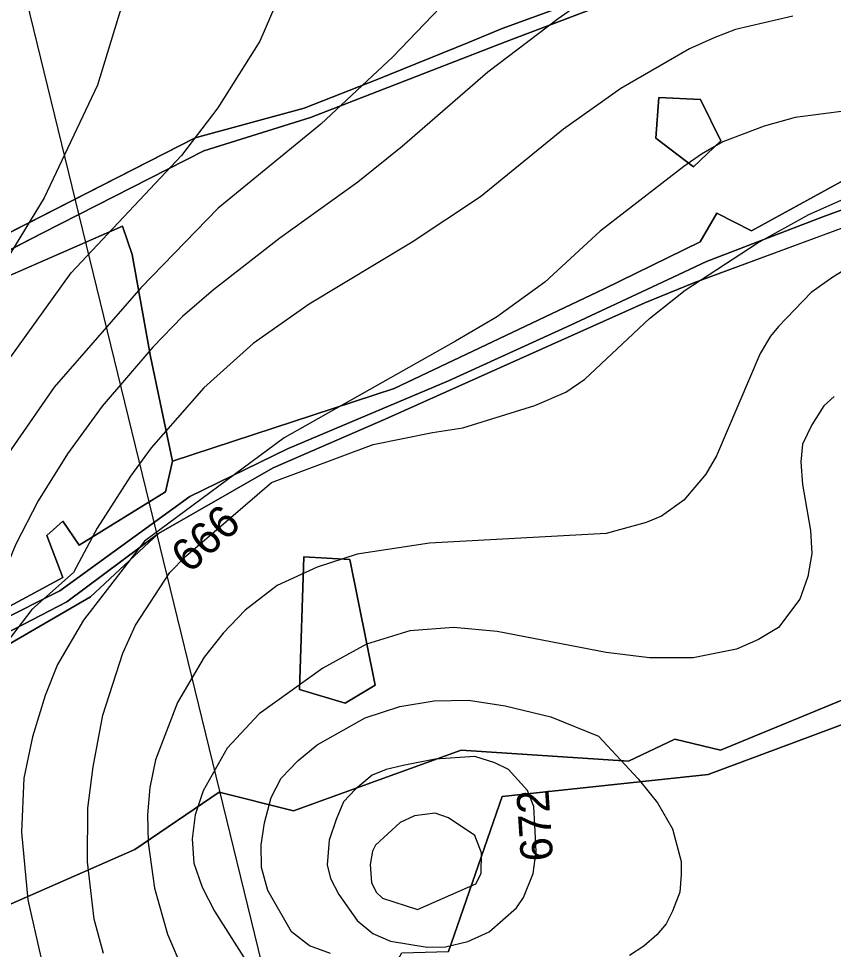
# Model space of a CAD drawing. Extents: x -709418 to -703832, y -1161719 to -1157826.
# Drawn here: x -706607.7 to -706405.1, y -1160445.1 to -1160213.8 of the extents above; entities that cross this region are included whole.
import ezdxf

# ---------------------------------------------------------------- set-up
doc = ezdxf.new("R2010")
doc.units = 0
for name, color, linetype in [('120_vrstevnice hlavní', 7, 'Continuous'), ('121_vrstevnice hlavní_popis', 7, 'Continuous'), ('122_vrstevnice základní', 7, 'Continuous'), ('124_vrstevnice doplňková', 7, 'Continuous'), ('206_TTP_KN', 7, 'Continuous'), ('210_ostatní plocha_KN', 7, 'Continuous'), ('723_radioreléová trasa_UAP', 7, 'Continuous')]:
    doc.layers.add(name, color=color, linetype=linetype)

msp = doc.modelspace()

# ---------------------------------------------------------------- linework, layer by layer
at = {"layer": '120_vrstevnice hlavní'}
for points in [[(-706406.41, -1160197.67), (-706420.89, -1160197.05), (-706433.54, -1160198.03), (-706447.53, -1160200.69), (-706456.05, -1160203.43), (-706465.53, -1160208.15), (-706473.52, -1160213.84), (-706491, -1160227.07), (-706512.32, -1160245.59)], [(-706512.32, -1160245.59), (-706523.39, -1160254.44), (-706542.79, -1160268.33), (-706559.26, -1160281.14), (-706566.96, -1160287.84), (-706574.36, -1160295.39), (-706586.91, -1160310.07), (-706595.6, -1160321.9), (-706602.86, -1160333.58), (-706608.42, -1160344.41), (-706616.69, -1160364.22), (-706624.2, -1160371.3), (-706630.31, -1160382.81)], [(-706404.94, -1160307.65), (-706407.45, -1160310), (-706410.5, -1160314.77), (-706412.75, -1160319.53), (-706413.2, -1160323.89), (-706412.78, -1160329.59), (-706410.78, -1160340.99), (-706410.5, -1160346.69), (-706411.49, -1160352.39), (-706413.49, -1160358.09), (-706418.76, -1160365.07), (-706423.75, -1160368.06), (-706429.16, -1160370.49), (-706439.99, -1160372.62), (-706450.82, -1160372.62), (-706461.65, -1160371.34), (-706488.73, -1160366.07), (-706499.56, -1160365.07), (-706510.39, -1160365.93), (-706521.22, -1160369.2), (-706532.05, -1160375.19), (-706547.86, -1160386.59), (-706555.88, -1160395.06)], [(-706555.88, -1160395.06), (-706561.83, -1160405.68), (-706563.82, -1160411.67), (-706564.53, -1160417.65), (-706564.11, -1160423.64), (-706562.11, -1160429.62), (-706558.98, -1160435.61), (-706551.42, -1160447.57), (-706540.17, -1160460.97), (-706532.33, -1160467.52), (-706525.21, -1160471.94), (-706513.81, -1160477.78), (-706508.11, -1160480.06), (-706499.02, -1160482.8), (-706491.01, -1160484.91), (-706480.79, -1160486.93), (-706468.21, -1160488.61), (-706451.11, -1160489.61), (-706439.42, -1160489.07), (-706429.08, -1160487.31), (-706417.57, -1160483.93), (-706398.06, -1160477.41)]]:
    msp.add_lwpolyline(points, dxfattribs=at)
at = {"layer": '122_vrstevnice základní'}
for points in [[(-706375.67, -1160178.57), (-706394.98, -1160173.87), (-706413.78, -1160170.81), (-706430.72, -1160169.63), (-706443.05, -1160170.28), (-706454.38, -1160172.06), (-706465.2, -1160175.48), (-706475.34, -1160180.88), (-706483.65, -1160187.72), (-706491.11, -1160195.88), (-706502.82, -1160210.9), (-706514.66, -1160223.29), (-706532.55, -1160239.97), (-706558.13, -1160260.92)], [(-706538.95, -1160199), (-706547.75, -1160219.35), (-706558.18, -1160235.92), (-706567.24, -1160247.8), (-706594.63, -1160276.92)], [(-706581.15, -1160207.47), (-706588.11, -1160230.29), (-706601.39, -1160258.34), (-706610.92, -1160273.94), (-706621.85, -1160290.62)], [(-706415.2, -1160213.17), (-706429.45, -1160216.45), (-706434.55, -1160218.47), (-706440.85, -1160221.29), (-706457.95, -1160231.13), (-706472.2, -1160241.24), (-706492.86, -1160258.06), (-706509.82, -1160269.31), (-706535.47, -1160284.7), (-706549.43, -1160294.54), (-706561.68, -1160305.51), (-706574.79, -1160320.47), (-706579.92, -1160327.45), (-706588.19, -1160340.42), (-706594.03, -1160351.39), (-706604.46, -1160360.64), (-706614.66, -1160373.88)], [(-706382.05, -1160236.4), (-706401.81, -1160236.68), (-706414.63, -1160238.39), (-706422.32, -1160240.53), (-706432.58, -1160244.38), (-706437.92, -1160247.43), (-706442.27, -1160250.51), (-706463.08, -1160266.61), (-706476.9, -1160279.29), (-706488.87, -1160287.98)], [(-706504.83, -1160316.62), (-706497.28, -1160315.48), (-706479.32, -1160309.93), (-706471.63, -1160306.65), (-706466.92, -1160303.37), (-706450.82, -1160288.27), (-706441.99, -1160281.28), (-706424.03, -1160269.6), (-706411.21, -1160262.48), (-706400.95, -1160257.92)], [(-706558.13, -1160260.92), (-706577.36, -1160280.71), (-706598.87, -1160305.37), (-706618.68, -1160333.86), (-706629.08, -1160351.82), (-706635.21, -1160366.07), (-706636.92, -1160375.05), (-706641.18, -1160383.54), (-706644.01, -1160391.88)], [(-706156.86, -1160307.36), (-706162.56, -1160298.24), (-706171.68, -1160285.99), (-706176.24, -1160281.43), (-706183.79, -1160275.58), (-706187.3, -1160273.52), (-706191.31, -1160271.89), (-706200.6, -1160269.31), (-706208.58, -1160268.03), (-706214.57, -1160267.89), (-706219.76, -1160268.37), (-706260.45, -1160277.01), (-706276.41, -1160279.15), (-706292.37, -1160279.72), (-706300.35, -1160279.29), (-706330.27, -1160273.16), (-706356.21, -1160266.04), (-706362.19, -1160264.9), (-706368.18, -1160264.61), (-706374.16, -1160265.47), (-706386.13, -1160268.89), (-706400.1, -1160274.87), (-706405.25, -1160278.03), (-706410.66, -1160281.85)], [(-706661.15, -1160405.54), (-706659.34, -1160396.57), (-706654.86, -1160385.39), (-706654.88, -1160370.63), (-706653.88, -1160363.79), (-706651.88, -1160356.95), (-706647.61, -1160346.69), (-706643.47, -1160339.85), (-706638.2, -1160333.01), (-706627.94, -1160322.61), (-706619.68, -1160312.63), (-706612.48, -1160301.6), (-706594.63, -1160276.92)], [(-706410.66, -1160281.85), (-706418.76, -1160290.26), (-706420.77, -1160292.7), (-706423.32, -1160296.96), (-706434.15, -1160322.47), (-706436.86, -1160327.03), (-706442.27, -1160333.44), (-706447.83, -1160337.43), (-706451.68, -1160338.99), (-706461.65, -1160341.7), (-706505.54, -1160344.12), (-706523.49, -1160346.83), (-706533.47, -1160350.11), (-706543.44, -1160354.67), (-706551.42, -1160360.8), (-706556.84, -1160366.5), (-706561.54, -1160372.48), (-706568.24, -1160383.74), (-706573.65, -1160397.99), (-706575.08, -1160404.83), (-706575.65, -1160411.67), (-706575.51, -1160418.51), (-706573.94, -1160429.91), (-706570.66, -1160441.31), (-706566.81, -1160450.43)], [(-706488.87, -1160287.98), (-706499.04, -1160293.91), (-706541.68, -1160318), (-706576.43, -1160343.66), (-706591.54, -1160363.29), (-706598.02, -1160374.33), (-706601.15, -1160382.03), (-706604.29, -1160392.29), (-706606.43, -1160402.55), (-706607, -1160415.94), (-706605.43, -1160432.76), (-706602.15, -1160447.01), (-706599.16, -1160455.56), (-706594.46, -1160463.96), (-706587.76, -1160473.51), (-706562.82, -1160503.15), (-706560.81, -1160507.37), (-706558.41, -1160515.12), (-706551.71, -1160537.92), (-706548.57, -1160546.47), (-706542.87, -1160557.87), (-706532.05, -1160574.97), (-706527.63, -1160580.38), (-706501.55, -1160604.46)], [(-706586.62, -1160446.15), (-706588.9, -1160437.6), (-706590.61, -1160423.35), (-706590.47, -1160409.96), (-706589.18, -1160399.7), (-706586.76, -1160386.87), (-706581.78, -1160371.48), (-706578.64, -1160364.5), (-706570.09, -1160351.39), (-706566.21, -1160347.46), (-706544.84, -1160329.05), (-706519.57, -1160319.58), (-706504.83, -1160316.62)], [(-706479.32, -1160414.23), (-706479.63, -1160409.57), (-706481.21, -1160405.6), (-706485.88, -1160400.41), (-706489.3, -1160398.7), (-706494.28, -1160397.13), (-706504.1, -1160397.83), (-706512.1, -1160399.41), (-706516.35, -1160400.42), (-706519.79, -1160401.83), (-706523.92, -1160405.25), (-706526.94, -1160408.44), (-706528.77, -1160412.81), (-706530.48, -1160417.94), (-706531, -1160424.09), (-706530.17, -1160427.5), (-706528.11, -1160431.44), (-706523.49, -1160437.89), (-706519.65, -1160441.16), (-706515.23, -1160443.02), (-706506.11, -1160444.58), (-706501.55, -1160444.44), (-706495.99, -1160443.16), (-706490.72, -1160440.74), (-706483.88, -1160434.75), (-706482.17, -1160432.19), (-706479.75, -1160426.2), (-706478.98, -1160420.73), (-706479.32, -1160414.23)]]:
    msp.add_lwpolyline(points, dxfattribs=at)
at = {"layer": '124_vrstevnice doplňková'}
for points in [[(-706530.15, -1160446.13), (-706535.35, -1160444.17), (-706539.89, -1160440.74), (-706545.72, -1160430.48), (-706547.29, -1160424.78), (-706547.43, -1160419.08), (-706546.58, -1160413.66), (-706544.92, -1160407.31), (-706542.45, -1160402.55), (-706538.19, -1160398.16), (-706533.47, -1160394.28), (-706521.5, -1160387.58), (-706512.95, -1160384.74), (-706504.4, -1160383.31), (-706495.85, -1160383.17), (-706486.73, -1160384.59), (-706475.33, -1160387.3), (-706463.5, -1160392.14), (-706453.65, -1160402.67), (-706448.83, -1160408.67), (-706445.12, -1160415.09), (-706442.98, -1160423.25), (-706442.98, -1160426.49), (-706443.31, -1160430.88), (-706445.12, -1160435.61), (-706446.69, -1160438.74), (-706448.97, -1160441.45), (-706452.23, -1160444.3), (-706455.81, -1160446.58)], [(-706509.27, -1160411.92), (-706512.81, -1160413.52), (-706518.93, -1160419.18), (-706519.73, -1160420.66), (-706520.3, -1160424.02), (-706519.93, -1160428.48), (-706518.8, -1160430.88), (-706517.22, -1160432.33), (-706508.53, -1160435.18), (-706494, -1160428.77), (-706492.72, -1160426.2), (-706492.57, -1160421.07), (-706494.28, -1160416.8), (-706500.84, -1160412.38), (-706504.12, -1160411.21), (-706509.27, -1160411.92)]]:
    msp.add_lwpolyline(points, dxfattribs=at)
at = {"layer": '206_TTP_KN'}
for p, q in [((-706626.63, -1160284.88), (-706581.92, -1160265.37)), ((-706581.92, -1160265.37), (-706579.51, -1160272.37)), ((-706579.51, -1160272.37), (-706574.91, -1160297.78)), ((-706574.91, -1160297.78), (-706569.48, -1160323.74)), ((-706569.48, -1160323.74), (-706571.2, -1160331.36)), ((-706571.2, -1160331.36), (-706592.64, -1160344.67)), ((-706596.68, -1160338.69), (-706600.71, -1160342.23)), ((-706592.64, -1160344.67), (-706596.68, -1160338.69)), ((-706600.71, -1160342.23), (-706596.68, -1160352.67)), ((-706596.68, -1160352.67), (-706626.35, -1160368.57))]:
    msp.add_line(p, q, dxfattribs=at)
for points in [[(-706454.68, -1160204.24), (-706487.45, -1160216.27), (-706495.88, -1160219.74), (-706518.52, -1160228.94), (-706536.71, -1160236.01), (-706563.82, -1160243.44), (-706622.79, -1160273.5), (-706699.72, -1160186.38)], [(-706663.72, -1160309.55), (-706659.65, -1160303.53), (-706627.49, -1160280.13), (-706621.58, -1160277.3), (-706601.88, -1160267.06), (-706561.68, -1160246.61), (-706535.14, -1160238.33), (-706486.66, -1160219.57), (-706452.48, -1160206.55)], [(-706334.44, -1160209.65), (-706332.53, -1160213.9), (-706348.92, -1160233.25), (-706367.46, -1160243.3), (-706380.34, -1160232.4), (-706387.95, -1160235.66), (-706382.5, -1160242.98), (-706425.46, -1160266.52), (-706434.06, -1160262.09), (-706438.2, -1160269.21), (-706462.1, -1160280.94), (-706514.33, -1160305.71), (-706569.48, -1160323.74), (-706574.91, -1160297.78), (-706579.51, -1160272.37), (-706581.92, -1160265.37), (-706626.63, -1160284.88), (-706663.72, -1160309.55)], [(-706449.24, -1160243.47), (-706439.89, -1160250.62), (-706433.1, -1160244.11), (-706438.12, -1160233.84), (-706448.53, -1160233.35), (-706449.24, -1160243.47)], [(-706623.41, -1160376.91), (-706603.67, -1160365.55), (-706589.87, -1160357.48), (-706572.9, -1160341.77), (-706544.45, -1160325.42), (-706516.56, -1160313.31), (-706452.02, -1160284.44), (-706439.77, -1160279.48), (-706374.66, -1160255.35)], [(-706537.83, -1160380.53), (-706526.51, -1160383.86), (-706519.08, -1160379.4), (-706525.37, -1160348.19), (-706536.77, -1160347.55), (-706537.83, -1160380.53)], [(-706527.13, -1160474.4), (-706523.48, -1160465.61), (-706512.42, -1160445.95), (-706500.78, -1160445.6), (-706487.51, -1160407.06), (-706436.21, -1160401.63), (-706401.09, -1160388.52), (-706374.27, -1160371.3), (-706336.71, -1160354.43), (-706315.41, -1160347.43), (-706313.62, -1160367.6), (-706298.39, -1160360.29), (-706297.01, -1160364.93), (-706292.44, -1160382.42), (-706285.71, -1160399.33), (-706280.93, -1160413.56), (-706343.62, -1160438.28), (-706348.47, -1160427.27), (-706356.82, -1160430.14), (-706359.62, -1160436.15), (-706357.11, -1160443.02), (-706381.93, -1160451.85), (-706449.13, -1160465.93), (-706527.13, -1160474.4)], [(-706374.27, -1160371.3), (-706433.21, -1160395.55), (-706444.57, -1160392.87), (-706456.05, -1160398.3), (-706497.67, -1160395.54), (-706539.35, -1160410.68), (-706557.82, -1160406.01), (-706578.84, -1160420.24), (-706615.86, -1160436.52)]]:
    msp.add_lwpolyline(points, dxfattribs=at)
at = {"layer": '210_ostatní plocha_KN'}
for p, q in [((-706487.45, -1160216.27), (-706454.68, -1160204.24)), ((-706452.48, -1160206.55), (-706486.66, -1160219.57)), ((-706495.88, -1160219.74), (-706487.45, -1160216.27)), ((-706486.66, -1160219.57), (-706535.14, -1160238.33)), ((-706518.52, -1160228.94), (-706495.88, -1160219.74)), ((-706536.71, -1160236.01), (-706518.52, -1160228.94)), ((-706449.24, -1160243.47), (-706448.53, -1160233.35)), ((-706448.53, -1160233.35), (-706438.12, -1160233.84)), ((-706438.12, -1160233.84), (-706433.1, -1160244.11)), ((-706563.82, -1160243.44), (-706536.71, -1160236.01)), ((-706535.14, -1160238.33), (-706561.68, -1160246.61)), ((-706622.79, -1160273.5), (-706563.82, -1160243.44)), ((-706439.89, -1160250.62), (-706449.24, -1160243.47)), ((-706433.1, -1160244.11), (-706439.89, -1160250.62)), ((-706425.46, -1160266.52), (-706382.5, -1160242.98)), ((-706561.68, -1160246.61), (-706601.88, -1160267.06)), ((-706374.66, -1160255.35), (-706439.77, -1160279.48)), ((-706407.7, -1160263.01), (-706384.73, -1160254.73)), ((-706384.73, -1160254.73), (-706407.7, -1160263.01)), ((-706438.2, -1160269.21), (-706434.06, -1160262.09)), ((-706436.64, -1160274.12), (-706407.7, -1160263.01)), ((-706407.7, -1160263.01), (-706436.64, -1160274.12)), ((-706434.06, -1160262.09), (-706425.46, -1160266.52)), ((-706601.88, -1160267.06), (-706621.58, -1160277.3)), ((-706462.1, -1160280.94), (-706438.2, -1160269.21)), ((-706446.34, -1160278.69), (-706436.64, -1160274.12)), ((-706436.64, -1160274.12), (-706446.34, -1160278.69)), ((-706470.44, -1160289.94), (-706446.34, -1160278.69)), ((-706446.34, -1160278.69), (-706470.44, -1160289.94)), ((-706439.77, -1160279.48), (-706452.02, -1160284.44)), ((-706514.33, -1160305.71), (-706462.1, -1160280.94)), ((-706452.02, -1160284.44), (-706516.56, -1160313.31)), ((-706500.8, -1160303.78), (-706470.44, -1160289.94)), ((-706470.44, -1160289.94), (-706500.8, -1160303.78)), ((-706513.54, -1160309.19), (-706500.8, -1160303.78)), ((-706500.8, -1160303.78), (-706513.54, -1160309.19)), ((-706569.48, -1160323.74), (-706514.33, -1160305.71)), ((-706540.87, -1160320.68), (-706513.54, -1160309.19)), ((-706513.54, -1160309.19), (-706540.87, -1160320.68)), ((-706516.56, -1160313.31), (-706544.45, -1160325.42)), ((-706565.17, -1160332.58), (-706540.87, -1160320.68)), ((-706540.87, -1160320.68), (-706565.17, -1160332.58)), ((-706571.2, -1160331.36), (-706569.48, -1160323.74)), ((-706544.45, -1160325.42), (-706572.9, -1160341.77)), ((-706597.46, -1160355.96), (-706565.17, -1160332.58)), ((-706565.17, -1160332.58), (-706597.46, -1160355.96)), ((-706592.64, -1160344.67), (-706571.2, -1160331.36)), ((-706600.71, -1160342.23), (-706596.68, -1160338.69)), ((-706596.68, -1160338.69), (-706592.64, -1160344.67)), ((-706596.68, -1160352.67), (-706600.71, -1160342.23)), ((-706595.76, -1160358.75), (-706572.9, -1160341.77)), ((-706572.9, -1160341.77), (-706595.76, -1160358.75)), ((-706572.9, -1160341.77), (-706589.87, -1160357.48)), ((-706537.83, -1160380.53), (-706536.77, -1160347.55)), ((-706536.77, -1160347.55), (-706525.37, -1160348.19)), ((-706525.37, -1160348.19), (-706519.08, -1160379.4)), ((-706626.35, -1160368.57), (-706596.68, -1160352.67)), ((-706623.34, -1160368.93), (-706597.46, -1160355.96)), ((-706597.46, -1160355.96), (-706623.34, -1160368.93)), ((-706589.87, -1160357.48), (-706603.67, -1160365.55)), ((-706621.03, -1160371.85), (-706595.76, -1160358.75)), ((-706595.76, -1160358.75), (-706621.03, -1160371.85)), ((-706603.67, -1160365.55), (-706623.41, -1160376.91)), ((-706433.21, -1160395.55), (-706374.27, -1160371.3)), ((-706519.08, -1160379.4), (-706526.51, -1160383.86)), ((-706526.51, -1160383.86), (-706537.83, -1160380.53)), ((-706401.09, -1160388.52), (-706436.21, -1160401.63)), ((-706456.05, -1160398.3), (-706444.57, -1160392.87)), ((-706444.57, -1160392.87), (-706433.21, -1160395.55)), ((-706539.35, -1160410.68), (-706497.67, -1160395.54)), ((-706497.67, -1160395.54), (-706456.05, -1160398.3)), ((-706436.21, -1160401.63), (-706487.51, -1160407.06)), ((-706578.84, -1160420.24), (-706557.82, -1160406.01)), ((-706557.82, -1160406.01), (-706539.35, -1160410.68)), ((-706487.51, -1160407.06), (-706500.78, -1160445.6)), ((-706615.86, -1160436.52), (-706578.84, -1160420.24))]:
    msp.add_line(p, q, dxfattribs=at)
at = {"layer": '723_radioreléová trasa_UAP'}
msp.add_lwpolyline([(-707182.2, -1157850.62), (-706271.36, -1161577.76)], dxfattribs=at)

# ---------------------------------------------------------------- texts
at = {"layer": '121_vrstevnice hlavní_popis'}
for s, rotation, p in [('666', 42.2924, (-706565.22, -1160351.87)), ('672', 93.8563, (-706474.78, -1160422.94))]:
    msp.add_text(s, height=8, rotation=rotation, dxfattribs=at).set_placement(p)

doc.saveas('drawing.dxf')
